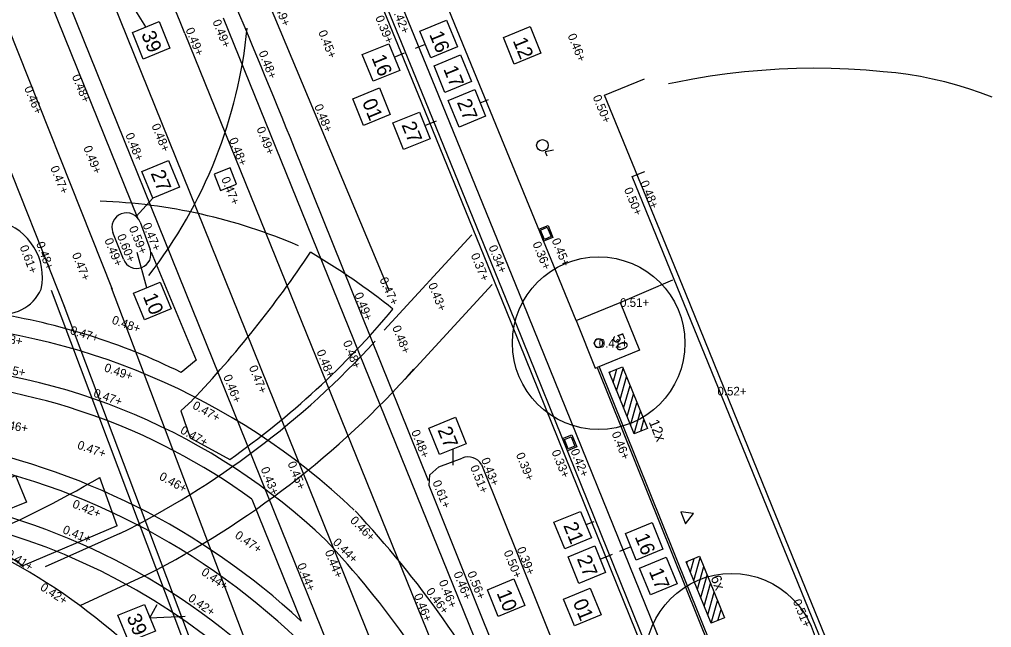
# Model space of a CAD drawing. Extents: x 122462 to 123306, y 485548 to 486417.
# Drawn here: x 122929.62 to 122963.41, y 485808.14 to 485829.27 of the extents above; entities that cross this region are included whole.
import ezdxf

# ---------------------------------------------------------------- set-up
doc = ezdxf.new("R2010")
doc.units = 0
for name, color, linetype in [('B meubilair trammast', 7, 'Continuous'), ('B-WE-GR-BOOM_BOOMDIAMETER', 7, 'Continuous'), ('B-WE-IE-TERREINAFSCHEIDING_KUNSTMATIG_HEKWERK-G', 7, 'Continuous'), ('B-WE-OG-HOOGTEPUNT-S', 7, 'Continuous'), ('B-WE-VH-KANTOPSLUITING_OPSLUITBAND_100X200-G', 7, 'Continuous'), ('iba7-verkeersbord rood', 7, 'Continuous'), ('Level 19', 7, 'Continuous'), ('V boomranden', 7, 'Continuous'), ('V Langsstreep 030-015', 7, 'Continuous'), ('V markering 1-1 10 cm', 7, 'Continuous'), ('V markering fietsblokken', 7, 'Continuous'), ('V markering figuratie', 7, 'Continuous'), ('V markering haaientanden', 7, 'Continuous'), ('V markering kanalisatiestreep', 7, 'Continuous'), ('V materiaalscheiding algemeen', 7, 'Continuous'), ('V meubilair fietsenrek', 7, 'Continuous'), ('V meubilair lichtmast', 7, 'Continuous'), ('V Rails', 7, 'Continuous'), ('V riool inspectieput', 7, 'Continuous'), ('V riool trottoirkolk', 7, 'Continuous'), ('V trottoirband 180-200x250 mm specie', 7, 'Continuous'), ('V Trottoirband Natuursteen 200 rond', 7, 'Continuous'), ('X-WE-AL-TEKENBLAD-S', 7, 'Continuous')]:
    doc.layers.add(name, color=color, linetype=linetype)

msp = doc.modelspace()

# ---------------------------------------------------------------- linework, layer by layer
at = {"layer": 'B meubilair trammast'}
msp.add_lwpolyline([(122952.609, 485812.163), (122952.777, 485811.745), (122953.055, 485812.099)], close=True, dxfattribs=at)
at = {"layer": 'B-WE-IE-TERREINAFSCHEIDING_KUNSTMATIG_HEKWERK-G'}
msp.add_lwpolyline([(122989.165, 485730.709), (122983.361, 485744.921), (122981.681, 485749.067), (122980.156, 485752.878), (122979.412, 485754.737), (122974.855, 485765.867), (122973.315, 485769.586), (122971.781, 485773.305), (122965.757, 485788.22), (122961.098, 485799.347), (122955.791, 485812.34), (122952.781, 485819.767), (122949.963, 485826.635), (122951.345, 485827.208)], dxfattribs=at)
at = {"layer": 'B-WE-VH-KANTOPSLUITING_OPSLUITBAND_100X200-G'}
msp.add_lwpolyline([(122973.186, 485769.183), (122961.88, 485796.965), (122957.179, 485808.478), (122950.921, 485823.807), (122951.367, 485823.988)], dxfattribs=at)
at = {"layer": 'iba7-verkeersbord rood'}
for centre, radius in [((122949.756, 485818.02), 3), ((122949.756, 485818.02), 0.15), ((122954.378, 485807.018), 3)]:
    msp.add_circle(centre, radius, dxfattribs=at)
for start, end in [(0, 180), (180, 0)]:
    msp.add_arc((122949.756, 485818.02), 0.15, start, end, dxfattribs=at)
at = {"layer": 'Level 19'}
for points in [[(122960.084, 485827.41), (122959.652, 485827.452), (122959.05, 485827.504), (122958.447, 485827.541), (122957.844, 485827.563), (122957.24, 485827.569), (122956.636, 485827.561), (122956.032, 485827.537), (122955.43, 485827.499), (122954.828, 485827.445), (122954.228, 485827.376), (122953.63, 485827.293), (122953.034, 485827.194), (122952.441, 485827.08), (122952.19, 485827.026)], [(122963.437, 485826.564), (122963.032, 485826.718), (122962.622, 485826.859), (122962.207, 485826.985), (122961.788, 485827.098), (122961.366, 485827.197), (122960.941, 485827.282), (122960.513, 485827.353), (122960.084, 485827.41)]]:
    msp.add_lwpolyline(points, dxfattribs=at)
at = {"layer": 'V boomranden'}
msp.add_lwpolyline([(122948.969, 485818.806), (122950.506, 485819.436), (122951.182, 485817.772), (122949.71, 485817.174)], dxfattribs=at)
at = {"layer": 'V Langsstreep 030-015'}
msp.add_lwpolyline([(122949.775, 485817.2), (122953.698, 485807.434)], dxfattribs=at)
at = {"layer": 'V markering 1-1 10 cm'}
for centre, radius, start, end in [((122920.984, 485830.573), 16.631, 322.182, 354.4431), ((122931.76, 485803.836), 19.125, 66.701, 88.0094)]:
    msp.add_arc(centre, radius, start, end, dxfattribs=at)
at = {"layer": 'V markering fietsblokken'}
for p, q in [((122932.852, 485819.883), (122928.431, 485831.017)), ((122931.208, 485819.234), (122926.787, 485830.368)), ((122938.882, 485803.994), (122932.827, 485819.943)), ((122937.231, 485803.325), (122931.178, 485819.313))]:
    msp.add_line(p, q, dxfattribs=at)
at = {"layer": 'V markering figuratie'}
for points in [[(122935.233, 485815.672), (122935.629, 485816.033)], [(122935.233, 485815.672), (122935.561, 485814.729), (122936.932, 485813.982)], [(122933.019, 485811.67), (122932.416, 485813.355)], [(122933.019, 485811.67), (122929.738, 485810.283)]]:
    msp.add_lwpolyline(points, dxfattribs=at)
for centre, radius, start, end in [((122907.383, 485842.828), 38.933, 316.5104, 326.2188), ((122925.854, 485797.997), 27.025, 51.6913, 59.0746), ((122919.859, 485838.234), 29.659, 305.1444, 320.0837), ((122913.501, 485845.828), 37.58, 292.6019, 300.2203), ((122926.618, 485806.023), 5.28, 53.7847, 75.4598)]:
    msp.add_arc(centre, radius, start, end, dxfattribs=at)
at = {"layer": 'V markering haaientanden'}
msp.add_line((122930.726, 485819.864), (122935.365, 485807.565), dxfattribs=at)
msp.add_lwpolyline([(122937.06, 485832.763), (122942.457, 485819.857)], dxfattribs=at)
at = {"layer": 'V markering kanalisatiestreep'}
for points in [[(122942.298, 485818.467), (122945.347, 485821.788)], [(122943.015, 485816.756), (122946.049, 485820.053)], [(122933.112, 485811.401), (122930.512, 485810.246)], [(122931.733, 485808.908), (122934.08, 485809.99)]]:
    msp.add_lwpolyline(points, dxfattribs=at)
for centre, radius, start, end in [((122919.496, 485838.714), 30.519, 296.4967, 317.472), ((122919.737, 485838.188), 31.637, 296.9606, 318.2352)]:
    msp.add_arc(centre, radius, start, end, dxfattribs=at)
at = {"layer": 'V materiaalscheiding algemeen'}
for points in [[(122955.04, 485799.854), (122952.121, 485807.096), (122947.132, 485819.421), (122944.074, 485826.926), (122939.266, 485838.678), (122934.779, 485849.488)], [(122934.198, 485849.192), (122938.665, 485838.43), (122943.472, 485826.68), (122946.53, 485819.177), (122951.518, 485806.853), (122954.438, 485799.608)], [(122925.986, 485841.521), (122927.492, 485837.839), (122930.482, 485830.416), (122933.725, 485822.374)], [(122943.838, 485813.238), (122939.187, 485824.795)], [(122934.199, 485821.184), (122935.76, 485817.428), (122935.24, 485817.005)], [(122950.506, 485819.436), (122952.338, 485820.216)], [(122948.969, 485818.806), (122949.638, 485817.145), (122949.71, 485817.174)], [(122949.71, 485817.174), (122953.633, 485807.408)], [(122937.702, 485812.6), (122939.415, 485808.365)]]:
    msp.add_lwpolyline(points, dxfattribs=at)
for centre, radius, start, end in [((122464.117, 485631.683), 512.82, 22.12135, 23.49362), ((122925.283, 485796.787), 22.537, 63.7818, 81.2109), ((122924.907, 485795.009), 21.752, 53.9693, 87.5462), ((122922.619, 485790.275), 24.685, 47.126, 79.6151), ((122922.535, 485789.971), 22.437, 38.5767, 96.0327), ((122918.886, 485791.499), 21.621, 32.2481, 61.9556)]:
    msp.add_arc(centre, radius, start, end, dxfattribs=at)
at = {"layer": 'V meubilair fietsenrek'}
for p, q in [((122950.117, 485817.012), (122950.58, 485817.2)), ((122950.58, 485817.2), (122951.451, 485815.059)), ((122950.988, 485814.871), (122950.117, 485817.012)), ((122950.14, 485816.955), (122950.161, 485817.03)), ((122950.261, 485816.657), (122950.393, 485817.124)), ((122950.382, 485816.36), (122950.603, 485817.143)), ((122950.504, 485816.061), (122950.724, 485816.845)), ((122950.625, 485815.764), (122950.846, 485816.547)), ((122950.746, 485815.467), (122950.967, 485816.25)), ((122950.867, 485815.168), (122951.088, 485815.951)), ((122950.988, 485814.871), (122951.209, 485815.654)), ((122951.22, 485814.965), (122951.33, 485815.357)), ((122951.451, 485815.059), (122950.988, 485814.871)), ((122952.8, 485810.426), (122953.263, 485810.614)), ((122953.671, 485808.285), (122952.8, 485810.426)), ((122952.823, 485810.369), (122952.844, 485810.444)), ((122952.944, 485810.071), (122953.076, 485810.538)), ((122953.065, 485809.774), (122953.286, 485810.557)), ((122953.263, 485810.614), (122954.134, 485808.473)), ((122953.187, 485809.475), (122953.408, 485810.259)), ((122953.308, 485809.178), (122953.529, 485809.961)), ((122953.429, 485808.881), (122953.65, 485809.664)), ((122953.55, 485808.582), (122953.771, 485809.365)), ((122953.671, 485808.285), (122953.892, 485809.068)), ((122953.903, 485808.379), (122954.013, 485808.771)), ((122954.134, 485808.473), (122953.671, 485808.285))]:
    msp.add_line(p, q, dxfattribs=at)
at = {"layer": 'V meubilair lichtmast'}
msp.add_lwpolyline([(122948.192, 485824.723), (122947.897, 485824.67), (122947.954, 485824.531)], dxfattribs=at)
msp.add_circle((122947.801, 485824.894), 0.2, dxfattribs=at)
at = {"layer": 'V Rails'}
for points in [[(122927.47, 485843.218), (122942.882, 485805.099), (122954.784, 485775.587)], [(122926.135, 485842.678), (122941.546, 485804.559), (122953.448, 485775.05)], [(122936.708, 485829.325), (122946.878, 485804.229), (122962.418, 485765.659)], [(122935.374, 485828.785), (122945.542, 485803.689), (122961.082, 485765.121)]]:
    msp.add_lwpolyline(points, dxfattribs=at)
for centre, radius, start, end in [((122627.327, 485701.592), 333.273, 22.43498, 24.81479), ((122924.907, 485795.009), 23.742, 46.4579, 87.5462), ((122924.907, 485795.009), 22.302, 46.4579, 87.5462), ((122922.619, 485790.275), 24.135, 44.051, 79.6151), ((122922.619, 485790.275), 22.695, 44.051, 79.6151), ((122916.417, 485788.786), 34.154, 26.9894, 43.2566), ((122916.417, 485788.786), 32.714, 26.9894, 43.2566)]:
    msp.add_arc(centre, radius, start, end, dxfattribs=at)
at = {"layer": 'V riool inspectieput'}
msp.add_lwpolyline([(122937.17, 485823.549), (122936.95, 485824.107), (122936.392, 485823.887), (122936.612, 485823.329)], close=True, dxfattribs=at)
at = {"layer": 'V riool trottoirkolk'}
for p, q in [((122947.673, 485821.978), (122947.997, 485822.11)), ((122947.844, 485821.561), (122947.673, 485821.978)), ((122947.692, 485821.931), (122947.697, 485821.933)), ((122947.74, 485821.854), (122947.71, 485821.928)), ((122947.997, 485822.11), (122948.168, 485821.694)), ((122947.73, 485821.839), (122947.735, 485821.841)), ((122947.74, 485821.816), (122947.744, 485821.818)), ((122947.788, 485821.738), (122947.757, 485821.812)), ((122947.777, 485821.723), (122947.782, 485821.725)), ((122947.787, 485821.7), (122947.792, 485821.702)), ((122947.817, 485821.666), (122947.805, 485821.696)), ((122947.835, 485821.622), (122947.817, 485821.666)), ((122947.825, 485821.607), (122947.829, 485821.609)), ((122948.168, 485821.694), (122947.844, 485821.561)), ((122948.504, 485814.702), (122948.828, 485814.833)), ((122948.828, 485814.833), (122948.997, 485814.416)), ((122948.672, 485814.284), (122948.504, 485814.702)), ((122948.522, 485814.655), (122948.527, 485814.657)), ((122948.57, 485814.577), (122948.54, 485814.652)), ((122948.56, 485814.562), (122948.564, 485814.564)), ((122948.569, 485814.539), (122948.574, 485814.541)), ((122948.617, 485814.462), (122948.587, 485814.536)), ((122948.607, 485814.447), (122948.611, 485814.448)), ((122948.616, 485814.423), (122948.621, 485814.425)), ((122948.646, 485814.389), (122948.634, 485814.42)), ((122948.664, 485814.346), (122948.646, 485814.389)), ((122948.654, 485814.331), (122948.658, 485814.333)), ((122948.997, 485814.416), (122948.672, 485814.284))]:
    msp.add_line(p, q, dxfattribs=at)
for points in [[(122947.97, 485822.045), (122948.102, 485821.721), (122947.871, 485821.626), (122947.739, 485821.95)], [(122948.8, 485814.768), (122948.932, 485814.443), (122948.7, 485814.349), (122948.569, 485814.674)]]:
    msp.add_lwpolyline(points, close=True, dxfattribs=at)
for centre, start, end in [((122947.701, 485821.924), 22.2357, 112.2357), ((122947.731, 485821.85), 292.2357, 22.2357), ((122947.748, 485821.808), 22.2357, 112.2357), ((122947.778, 485821.734), 292.2357, 22.2357), ((122947.795, 485821.693), 22.2357, 112.2357), ((122947.826, 485821.619), 292.2357, 22.2357), ((122948.531, 485814.648), 22.0351, 112.0351), ((122948.561, 485814.574), 292.0351, 22.0351), ((122948.578, 485814.532), 22.0351, 112.0351), ((122948.608, 485814.458), 292.0351, 22.0351), ((122948.625, 485814.416), 22.0351, 112.0351), ((122948.655, 485814.342), 292.0351, 22.0351)]:
    msp.add_arc(centre, 0.01, start, end, dxfattribs=at)
at = {"layer": 'V trottoirband 180-200x250 mm specie'}
for points in [[(122954.517, 485799.813), (122951.657, 485806.909), (122946.669, 485819.233), (122943.611, 485826.737), (122938.804, 485838.487), (122934.332, 485849.261)], [(122948.969, 485818.806), (122943.499, 485832.186), (122941.263, 485837.725), (122936.567, 485849.225)], [(122933.814, 485822.226), (122934.166, 485821.279)], [(122933.239, 485820.934), (122932.869, 485821.862)], [(122945.744, 485808.38), (122943.868, 485813.077), (122943.89, 485813.444), (122944.2, 485813.727), (122945.016, 485814.028)], [(122945.681, 485813.801), (122949.053, 485805.408), (122949.395, 485804.544)], [(122947.593, 485803.814), (122945.744, 485808.38)]]:
    msp.add_lwpolyline(points, dxfattribs=at)
for centre, radius, start, end in [((122933.342, 485822.042), 0.506, 21.3333, 200.7986), ((122933.7, 485821.112), 0.495, 201.0798, 19.7475), ((122945.221, 485813.541), 0.528, 29.4449, 112.8601)]:
    msp.add_arc(centre, radius, start, end, dxfattribs=at)
at = {"layer": 'V Trottoirband Natuursteen 200 rond'}
for centre, radius, start, end in [((122928.399, 485820.304), 2.024, 348.2716, 74.4165), ((122929.033, 485820.509), 1.482, 258.0725, 335.4449)]:
    msp.add_arc(centre, radius, start, end, dxfattribs=at)
at = {"layer": 'X-WE-AL-TEKENBLAD-S'}
for p, q in [((122934.013, 485829.007), (122933.288, 485830.176)), ((122943.731, 485828.401), (122943.378, 485828.257)), ((122942.653, 485827.961), (122943.007, 485828.105)), ((122945.639, 485826.371), (122945.924, 485826.487)), ((122943.713, 485825.586), (122944.114, 485825.749)), ((122934.256, 485823.063), (122933.68, 485822.419)), ((122934.055, 485819.945), (122933.714, 485821.164)), ((122944.689, 485814.334), (122944.683, 485813.775)), ((122949.319, 485811.713), (122949.6, 485811.828)), ((122950.877, 485810.944), (122950.481, 485810.783)), ((122949.81, 485810.509), (122950.235, 485810.683)), ((122934.159, 485808.48), (122934.409, 485808.939)), ((122934.159, 485808.48), (122935.381, 485808.536))]:
    msp.add_line(p, q, dxfattribs=at)
for points in [[(122934.476, 485829.196), (122934.854, 485828.27), (122933.928, 485827.893), (122933.55, 485828.819)], [(122944.469, 485829.241), (122944.846, 485828.315), (122943.92, 485827.938), (122943.543, 485828.864)], [(122947.373, 485829.022), (122947.751, 485828.096), (122946.825, 485827.718), (122946.447, 485828.644)], [(122942.465, 485828.424), (122942.842, 485827.498), (122941.916, 485827.121), (122941.539, 485828.046)], [(122944.959, 485828.038), (122945.337, 485827.112), (122944.411, 485826.734), (122944.033, 485827.66)], [(122942.136, 485826.886), (122942.513, 485825.96), (122941.587, 485825.582), (122941.21, 485826.508)], [(122945.45, 485826.834), (122945.828, 485825.908), (122944.902, 485825.53), (122944.524, 485826.456)], [(122943.525, 485826.048), (122943.902, 485825.123), (122942.976, 485824.745), (122942.599, 485825.671)], [(122934.804, 485824.367), (122935.182, 485823.441), (122934.256, 485823.063), (122933.878, 485823.989)], [(122934.518, 485820.134), (122934.895, 485819.208), (122933.969, 485818.83), (122933.592, 485819.756)], [(122944.775, 485815.449), (122945.152, 485814.523), (122944.226, 485814.146), (122943.849, 485815.071)], [(122929.489, 485813.426), (122929.866, 485812.5), (122928.941, 485812.123), (122928.563, 485813.049)], [(122949.13, 485812.176), (122949.508, 485811.25), (122948.582, 485810.872), (122948.204, 485811.798)], [(122951.614, 485811.785), (122951.991, 485810.859), (122951.065, 485810.481), (122950.688, 485811.407)], [(122949.621, 485810.972), (122949.999, 485810.046), (122949.073, 485809.669), (122948.695, 485810.595)], [(122952.105, 485810.581), (122952.482, 485809.655), (122951.556, 485809.278), (122951.179, 485810.204)], [(122946.813, 485809.827), (122947.19, 485808.901), (122946.264, 485808.523), (122945.887, 485809.449)], [(122949.463, 485809.504), (122949.841, 485808.578), (122948.915, 485808.2), (122948.537, 485809.126)], [(122933.97, 485808.943), (122934.348, 485808.017), (122933.422, 485807.639), (122933.044, 485808.565)]]:
    msp.add_lwpolyline(points, close=True, dxfattribs=at)

# ---------------------------------------------------------------- texts
at = {"layer": 'B-WE-GR-BOOM_BOOMDIAMETER'}
msp.add_text('50', height=0.4, rotation=291.8853, dxfattribs=at).set_placement((122950.217, 485818.258))
at = {"layer": 'B-WE-OG-HOOGTEPUNT-S'}
for s, rotation, p in [('0.49+', 292.0385, (122938.397, 485829.938)), ('0.42+', 292.2498, (122942.544, 485829.684)), ('0.39+', 292.2498, (122941.985, 485829.335)), ('0.49+', 292.0385, (122936.326, 485829.194)), ('0.49+', 292.0385, (122935.39, 485828.914)), ('0.45+', 291.9218, (122940.005, 485828.827)), ('0.46+', 292.2498, (122948.672, 485828.706)), ('0.48+', 291.9218, (122937.931, 485828.116)), ('0.48+', 292.5896, (122931.439, 485827.287)), ('0.46+', 292.5896, (122929.778, 485826.881)), ('0.50+', 292.2498, (122949.544, 485826.574)), ('0.48+', 292.0385, (122939.864, 485826.255)), ('0.48+', 292.0385, (122934.207, 485825.579)), ('0.48+', 292.0385, (122933.298, 485825.258)), ('0.49+', 292.0385, (122937.856, 485825.472)), ('0.48+', 292.0385, (122936.899, 485825.092)), ('0.49+', 292.0385, (122931.837, 485824.811)), ('0.47+', 292.5896, (122930.686, 485824.11)), ('0.47+', 292.0385, (122936.632, 485823.731)), ('0.48+', 292.2498, (122951.193, 485823.601)), ('0.50+', 292.2498, (122950.631, 485823.362)), ('0.59+', 292.377, (122933.42, 485822.02)), ('0.47+', 292.377, (122933.895, 485822.133)), ('0.49+', 292.0622, (122932.569, 485821.601)), ('0.60+', 292.0622, (122933.008, 485821.743)), ('0.45+', 292.2498, (122948.117, 485821.595)), ('0.61+', 290.7365, (122929.625, 485821.361)), ('0.48+', 290.7365, (122930.194, 485821.481)), ('0.34+', 292.2498, (122945.922, 485821.357)), ('0.36+', 292.2498, (122947.451, 485821.478)), ('0.47+', 292.0622, (122931.44, 485821.099)), ('0.37+', 292.2498, (122945.306, 485821.081)), ('0.47+', 294.4051, (122942.13, 485820.229)), ('0.43+', 291.9218, (122943.826, 485820.048)), ('0.49+', 291.9218, (122941.258, 485819.714)), ('0.48+', 340.7625, (122932.809, 485818.707)), ('0.47+', 342.8803, (122931.361, 485818.345)), ('0.48+', 291.9674, (122942.573, 485818.566)), ('0.48+', 349.7778, (122928.7, 485818.111)), ('0.48+', 291.9674, (122940.86, 485818.048)), ('0.48+', 291.9674, (122939.943, 485817.726)), ('0.45+', 349.7778, (122928.806, 485817.027)), ('0.49+', 340.7625, (122932.543, 485817.052)), ('0.47+', 291.9674, (122937.592, 485817.18)), ('0.46+', 291.9674, (122936.701, 485816.857)), ('0.47+', 340.7625, (122932.172, 485816.167)), ('0.47+', 330.6885, (122935.612, 485815.768)), ('0.46+', 349.7778, (122928.894, 485815.088)), ('0.47+', 330.6885, (122935.187, 485814.91)), ('0.48+', 291.9218, (122943.233, 485814.939)), ('0.46+', 292.0551, (122950.202, 485814.882)), ('0.47+', 340.7625, (122931.609, 485814.363)), ('0.39+', 292.0551, (122946.875, 485814.147)), ('0.33+', 292.0551, (122948.111, 485814.247)), ('0.42+', 292.0551, (122948.771, 485814.279)), ('0.45+', 291.9674, (122938.935, 485813.843)), ('0.43+', 291.9218, (122945.664, 485813.972)), ('0.46+', 331.3429, (122934.452, 485813.298)), ('0.43+', 291.9674, (122938.002, 485813.649)), ('0.51+', 291.9218, (122945.281, 485813.712)), ('0.61+', 291.9218, (122943.974, 485813.188)), ('0.42+', 338.1096, (122931.439, 485812.321)), ('0.46+', 314.9276, (122941.092, 485811.832)), ('0.41+', 338.1096, (122931.1, 485811.428)), ('0.47+', 325.2595, (122937.086, 485811.279)), ('0.44+', 314.9276, (122940.494, 485811.071)), ('0.41+', 327.3152, (122929.127, 485810.631)), ('0.44+', 291.9674, (122940.23, 485810.768)), ('0.50+', 291.9218, (122946.448, 485810.758)), ('0.39+', 291.9218, (122946.904, 485810.873)), ('0.44+', 325.2595, (122935.916, 485809.997)), ('0.44+', 291.9674, (122939.269, 485810.311)), ('0.46+', 291.9218, (122944.704, 485810.016)), ('0.56+', 291.9218, (122945.185, 485810.029)), ('0.46+', 291.9218, (122944.193, 485809.728)), ('0.42+', 327.3152, (122930.317, 485809.466)), ('0.46+', 306.15, (122943.74, 485809.391)), ('0.42+', 325.2595, (122935.458, 485809.095)), ('0.46+', 291.9218, (122943.325, 485809.253)), ('0.51+', 292.2498, (122956.499, 485809.053))]:
    msp.add_text(s, height=0.3, rotation=rotation, dxfattribs=at).set_placement(p)
for s, p in [('0.51+', (122950.5, 485819.281)), ('0.41+', (122949.758, 485817.867)), ('0.52+', (122953.884, 485816.202))]:
    msp.add_text(s, height=0.3, dxfattribs=at).set_placement(p)
at = {"layer": 'V meubilair fietsenrek'}
for s, p in [('12x', (122951.49, 485815.284)), ('6x', (122953.641, 485809.873))]:
    msp.add_text(s, height=0.36, rotation=291.8049, dxfattribs=at).set_placement(p)
at = {"layer": 'X-WE-AL-TEKENBLAD-S'}
for s, p in [('39', (122933.847, 485828.754)), ('16', (122943.858, 485828.752)), ('12', (122946.763, 485828.533)), ('16', (122941.854, 485827.935)), ('17', (122944.349, 485827.549)), ('01', (122941.525, 485826.397)), ('27', (122944.821, 485826.391)), ('27', (122942.895, 485825.606)), ('27', (122934.175, 485823.924)), ('10', (122933.907, 485819.645)), ('27', (122944.145, 485815.007)), ('21', (122948.519, 485811.687)), ('16', (122951.003, 485811.296)), ('27', (122948.991, 485810.53)), ('17', (122951.494, 485810.092)), ('10', (122946.202, 485809.338)), ('01', (122948.852, 485809.015)), ('39', (122933.34, 485808.5))]:
    msp.add_text(s, height=0.5, rotation=292.187, dxfattribs=at).set_placement(p)

doc.saveas('drawing.dxf')
